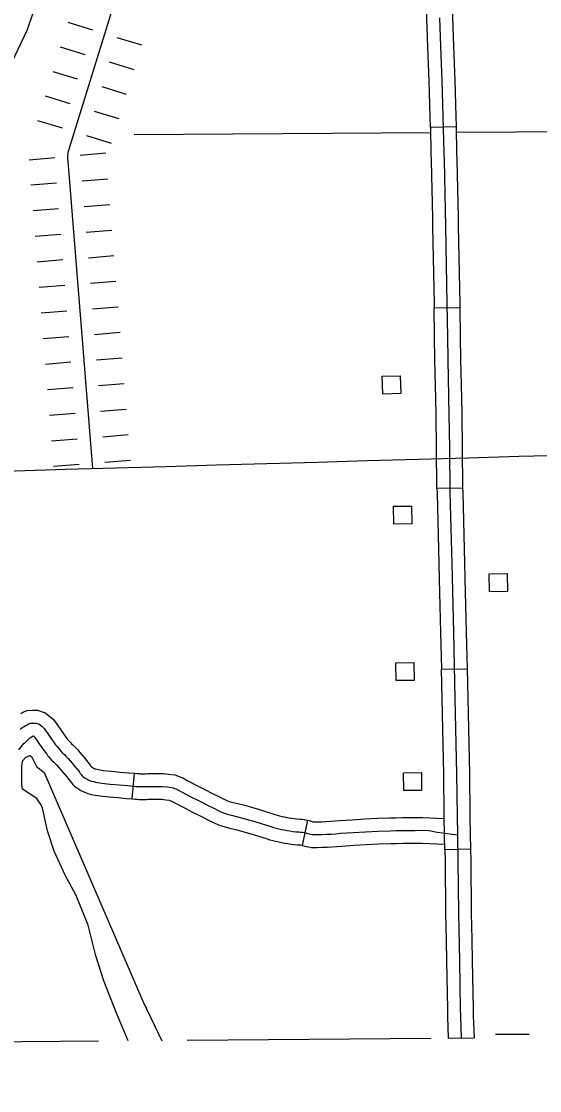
# Model space of a CAD drawing. Extents: x -19 to 366, y -4 to 359.
# Drawn here: x 164.947 to 165.52, y 173.954 to 175.138 of the extents above; entities that cross this region are included whole.
import ezdxf

# ---------------------------------------------------------------- set-up
doc = ezdxf.new("R2010")
doc.units = 0
for name, color, linetype in [('21', 7, 'Continuous'), ('R_Alt Surface', 7, 'Continuous'), ('R_Axis Annot', 7, 'Continuous'), ('R_Proposed Const Limits', 7, 'Continuous'), ('R_ROW', 7, 'Continuous'), ('R_Temp Easement', 7, 'Continuous'), ('Sheet Fence', 7, 'Continuous'), ('T_Detection Zones', 7, 'Continuous'), ('T_Indications', 7, 'Continuous'), ('T_Vehicle Path Lt Major', 7, 'Continuous')]:
    doc.layers.add(name, color=color, linetype=linetype)

msp = doc.modelspace()

# ---------------------------------------------------------------- linework, layer by layer
at = {"layer": '21'}
for points in [[(165.3466, 174.7256), (165.346, 174.7453), (165.3658, 174.7458), (165.3664, 174.7261)], [(165.3588, 174.5816), (165.3585, 174.6013), (165.3783, 174.6016), (165.3786, 174.5819)], [(165.4647, 174.5067), (165.4644, 174.5265), (165.4842, 174.5268), (165.4845, 174.507)], [(165.3613, 174.4083), (165.361, 174.428), (165.3808, 174.4283), (165.3811, 174.4086)], [(165.3697, 174.2865), (165.3694, 174.3062), (165.3892, 174.3065), (165.3895, 174.2868)]]:
    msp.add_lwpolyline(points, close=True, dxfattribs=at)
at = {"layer": 'R_Alt Surface'}
for points in [[(165.0318, 174.009), (164.4356, 174.0038), (163.2945, 173.9929)], [(165.4, 174.0122), (165.1302, 174.0098)]]:
    msp.add_lwpolyline(points, dxfattribs=at)
at = {"layer": 'R_Axis Annot'}
for points in [[(165.4276, 175.0154), (166.0953, 175.0194)], [(165.0712, 175.013), (165.3993, 175.0153)]]:
    msp.add_lwpolyline(points, dxfattribs=at)
at = {"layer": 'R_Proposed Const Limits'}
for p, q in [((164.9979, 175.1372), (165.0251, 175.1288)), ((164.9979, 175.1372), (165.0251, 175.1288)), ((165.0522, 175.1205), (165.0794, 175.1121)), ((165.0522, 175.1205), (165.0794, 175.1121)), ((164.9895, 175.1101), (165.0167, 175.1017)), ((165.0438, 175.0933), (165.071, 175.085)), ((164.9812, 175.0829), (165.0083, 175.0745)), ((165.0355, 175.0662), (165.0626, 175.0578)), ((164.9728, 175.0558), (165, 175.0474)), ((164.9728, 175.0558), (165, 175.0474)), ((165.0271, 175.039), (165.0543, 175.0307)), ((165.0271, 175.039), (165.0543, 175.0307)), ((164.9644, 175.0286), (164.9916, 175.0202)), ((165.0187, 175.0119), (165.0459, 175.0035)), ((164.9551, 174.9848), (164.9834, 174.9875)), ((165.0117, 174.9901), (165.04, 174.9928)), ((165.0138, 174.9616), (165.0422, 174.9639)), ((165.0138, 174.9616), (165.0422, 174.9639)), ((164.9572, 174.9571), (164.9855, 174.9593)), ((164.9572, 174.9571), (164.9855, 174.9593)), ((164.9595, 174.9287), (164.9878, 174.931)), ((165.0161, 174.9333), (165.0444, 174.9356)), ((164.9617, 174.9004), (164.9901, 174.9027)), ((165.0184, 174.905), (165.0467, 174.9072)), ((165.0207, 174.8766), (165.049, 174.8789)), ((165.0207, 174.8766), (165.049, 174.8789)), ((164.964, 174.8721), (164.9923, 174.8744)), ((164.964, 174.8721), (164.9923, 174.8744)), ((164.9663, 174.8438), (164.9946, 174.8461)), ((165.0229, 174.8483), (165.0512, 174.8506)), ((164.9686, 174.8155), (164.9969, 174.8177)), ((165.0252, 174.82), (165.0535, 174.8223)), ((165.0275, 174.7917), (165.0558, 174.794)), ((165.0275, 174.7917), (165.0558, 174.794)), ((164.9708, 174.7871), (164.9992, 174.7894)), ((164.9708, 174.7871), (164.9992, 174.7894)), ((164.9731, 174.7588), (165.0014, 174.7611)), ((165.0298, 174.7634), (165.0581, 174.7656)), ((165.032, 174.7351), (165.0603, 174.7373)), ((164.9754, 174.7305), (165.0037, 174.7328)), ((164.9777, 174.7022), (165.006, 174.7045)), ((164.9777, 174.7022), (165.006, 174.7045)), ((165.0343, 174.7067), (165.0626, 174.709)), ((165.0343, 174.7067), (165.0626, 174.709)), ((164.9799, 174.6739), (165.0083, 174.6761)), ((165.0366, 174.6784), (165.0649, 174.6807)), ((165.0389, 174.6501), (165.0672, 174.6524)), ((164.9822, 174.6456), (165.0105, 174.6478))]:
    msp.add_line(p, q, dxfattribs=at)
msp.add_lwpolyline([(165.0819, 175.2649), (164.9999, 174.9989), (164.9988, 174.9954), (164.998, 174.993), (164.9975, 174.9895), (164.9977, 174.9867), (164.9978, 174.9833), (165.0252, 174.6431)], dxfattribs=at)
at = {"layer": 'R_ROW'}
for p, q in [((165.396, 175.1205), (165.396, 175.1205)), ((165.4276, 175.0214), (165.3992, 175.0207)), ((165.4033, 174.8209), (165.4317, 174.8213)), ((165.4051, 174.7208), (165.4051, 174.7208)), ((165.4349, 174.6213), (165.4065, 174.621)), ((165.4114, 174.4209), (165.4398, 174.4215)), ((165.4436, 174.2215), (165.4152, 174.2209))]:
    msp.add_line(p, q, dxfattribs=at)
for points in [[(165.396, 175.1205), (165.3952, 175.1416), (165.3942, 175.1721), (165.3936, 175.1951), (165.3929, 175.2181), (165.3928, 175.2204)], [(165.4212, 175.2215), (165.4213, 175.2191), (165.422, 175.1959), (165.4226, 175.1729), (165.4236, 175.1426), (165.4243, 175.1215)], [(165.4094, 175.1421), (165.4105, 175.1103), (165.412, 175.0725), (165.4131, 175.033), (165.414, 174.9926), (165.4143, 174.9841), (165.4158, 174.9112), (165.4175, 174.8253), (165.418, 174.789), (165.4185, 174.7633), (165.4197, 174.7024), (165.4202, 174.6659), (165.4208, 174.6162), (165.4228, 174.5381), (165.4247, 174.4617), (165.4264, 174.3886), (165.4282, 174.3052), (165.4287, 174.2586), (165.4291, 174.2374)], [(165.3992, 175.0207), (165.3989, 175.0326), (165.3978, 175.072), (165.3963, 175.1098), (165.396, 175.1205)], [(165.4243, 175.1215), (165.4247, 175.1108), (165.4262, 175.0729), (165.4273, 175.0334), (165.4276, 175.0214)], [(165.3992, 175.0207), (165.3998, 174.9922), (165.4001, 174.9838), (165.4014, 174.9208)], [(165.4276, 175.0214), (165.4282, 174.9929), (165.4285, 174.9845), (165.4298, 174.9214)], [(165.4014, 174.9208), (165.4016, 174.9109), (165.4033, 174.8251), (165.4033, 174.8209)], [(165.4298, 174.9214), (165.43, 174.9114), (165.4317, 174.8256), (165.4317, 174.8213)], [(165.4051, 174.7208), (165.4043, 174.7631), (165.4038, 174.7888), (165.4033, 174.8209)], [(165.4317, 174.8213), (165.4322, 174.7893), (165.4327, 174.7636), (165.4335, 174.7214)], [(165.4065, 174.621), (165.406, 174.6658), (165.4055, 174.7021), (165.4051, 174.7208)], [(165.4335, 174.7214), (165.4339, 174.7026), (165.4344, 174.6661), (165.4349, 174.6213)], [(165.4065, 174.621), (165.4066, 174.6159), (165.4086, 174.5378), (165.409, 174.5208)], [(165.4349, 174.6213), (165.435, 174.6165), (165.437, 174.5385), (165.4374, 174.5215)], [(165.4374, 174.5215), (165.4389, 174.462), (165.4398, 174.4215)], [(165.409, 174.5208), (165.4105, 174.4614), (165.4114, 174.4209)], [(165.4136, 174.3209), (165.4122, 174.3883), (165.4114, 174.4209)], [(165.4398, 174.4215), (165.4406, 174.3889), (165.442, 174.3215)], [(165.4152, 174.2209), (165.4149, 174.2371), (165.4145, 174.2583), (165.414, 174.305), (165.4136, 174.3209)], [(165.442, 174.3215), (165.4424, 174.3054), (165.4429, 174.2588), (165.4433, 174.2377), (165.4436, 174.2215)], [(165.4291, 174.2374), (165.4297, 174.2088), (165.4303, 174.151), (165.4314, 174.0977), (165.4322, 174.045), (165.4324, 174.0369), (165.4332, 174.0125)], [(165.4152, 174.2209), (165.4155, 174.2085), (165.4161, 174.1508), (165.4167, 174.1209)], [(165.4436, 174.2215), (165.4439, 174.209), (165.4445, 174.1512), (165.4451, 174.1215)], [(165.4167, 174.1209), (165.4172, 174.0975), (165.418, 174.0448), (165.4181, 174.0365), (165.419, 174.0123), (165.4475, 174.0126)], [(165.4451, 174.1215), (165.4456, 174.098), (165.4464, 174.0452), (165.4466, 174.0372), (165.4475, 174.0126)]]:
    msp.add_lwpolyline(points, dxfattribs=at)
at = {"layer": 'R_Temp Easement'}
for points in [[(165.0379, 174.076), (165.0291, 174.1035), (165.0203, 174.1376), (165.0073, 174.1704), (164.9949, 174.193), (164.9828, 174.2194), (164.9756, 174.2421), (164.9699, 174.267), (164.968, 174.2712), (164.9637, 174.2776), (164.9477, 174.288), (164.9469, 174.2929), (164.9469, 174.3138), (164.948, 174.3198), (164.9513, 174.3233), (164.9558, 174.3253), (164.9577, 174.3242), (164.9632, 174.3132), (164.9716, 174.3065), (165.0808, 174.0535), (165.102, 174.0096)], [(165.0648, 174.0093), (165.0518, 174.0402), (165.0379, 174.076)]]:
    msp.add_lwpolyline(points, dxfattribs=at)
at = {"layer": 'Sheet Fence'}
for points in [[(168.7902, 2.2442), (168.5607, 10.8615), (168.3304, 19.479), (168.0993, 28.0965), (167.8673, 36.7142), (167.6346, 45.3321), (167.4011, 53.95), (167.1668, 62.5681), (166.9316, 71.1863), (166.6957, 79.8047), (166.459, 88.4232), (166.2215, 97.0418), (165.9832, 105.6605), (165.7441, 114.2794), (165.5043, 122.8984), (165.2636, 131.5176), (165.0221, 140.1368), (164.7799, 148.7563), (164.5369, 157.3758), (164.2931, 165.9955), (164.0485, 174.6153), (163.8031, 183.2352), (163.5569, 191.8553), (163.31, 200.4755), (163.0623, 209.0959), (162.8138, 217.7164), (162.5645, 226.337), (162.3145, 234.9577), (162.0637, 243.5786), (161.8121, 252.1997), (161.5597, 260.8208), (161.3066, 269.4421), (161.0527, 278.0636), (160.798, 286.6851), (160.5426, 295.3068), (160.2864, 303.9287), (160.0294, 312.5507), (159.7717, 321.1728), (159.5132, 329.7951), (159.2539, 338.4175), (158.9939, 347.04)], [(0, 172.2839), (7.1335, 172.2883), (14.267, 172.3015), (21.4005, 172.3236), (28.5339, 172.3544), (35.6673, 172.3941), (42.8006, 172.4426), (49.9339, 172.4999), (57.0671, 172.566), (64.2002, 172.6409), (71.3332, 172.7246), (78.4661, 172.8172), (85.5989, 172.9186), (92.7315, 173.0287), (99.8641, 173.1477), (106.9964, 173.2755), (114.1286, 173.4122), (121.2606, 173.5576), (128.3925, 173.7119), (135.5241, 173.8749), (142.6555, 174.0468), (149.7867, 174.2275), (156.9177, 174.417), (164.0485, 174.6153), (171.179, 174.8224), (178.3092, 175.0383), (185.4392, 175.2631), (192.5688, 175.4966), (199.6982, 175.739), (206.8273, 175.9902), (213.9561, 176.2502), (221.0845, 176.5189), (228.2126, 176.7965), (235.3404, 177.083), (242.4677, 177.3782), (249.5948, 177.6822), (256.7214, 177.995), (263.8476, 178.3167), (270.9735, 178.6471), (278.0989, 178.9863), (285.2239, 179.3344), (292.3485, 179.6912), (299.4726, 180.0569), (306.5963, 180.4314), (313.7195, 180.8146), (320.8422, 181.2067), (327.9644, 181.6076), (335.0862, 182.0172), (342.2074, 182.4357)]]:
    msp.add_spline(points, degree=3, dxfattribs=at)
at = {"layer": 'T_Detection Zones'}
msp.add_lwpolyline([(165.5086, 174.0165), (165.4711, 174.0163)], dxfattribs=at)
at = {"layer": 'T_Indications'}
for p, q in [((165.0691, 174.2774), (165.0716, 174.3057)), ((165.2577, 174.2258), (165.2637, 174.2536))]:
    msp.add_line(p, q, dxfattribs=at)
for points in [[(164.9461, 174.372), (164.9483, 174.3732), (164.9528, 174.3751), (164.9589, 174.3754), (164.9645, 174.3754), (164.9729, 174.3728), (164.9793, 174.368), (164.982, 174.3651), (164.984, 174.3626), (164.9858, 174.3601), (164.9873, 174.3578), (164.9893, 174.3548), (164.9914, 174.3518), (164.9935, 174.3489), (164.9959, 174.3458), (164.9973, 174.3439), (164.9979, 174.3431)], [(164.9453, 174.3543), (164.9467, 174.3555), (164.9482, 174.3566), (164.9497, 174.3576), (164.9512, 174.3586), (164.9528, 174.3595), (164.9544, 174.3603), (164.9561, 174.3611), (164.9592, 174.3612), (164.9624, 174.3612), (164.9663, 174.36), (164.9697, 174.3574), (164.9713, 174.3557), (164.9727, 174.3539), (164.9741, 174.352), (164.9754, 174.3501), (164.9775, 174.3468), (164.9798, 174.3436), (164.9821, 174.3404), (164.9845, 174.3373), (164.986, 174.3353)], [(164.9438, 174.3318), (164.9468, 174.3355), (164.9493, 174.3386), (164.9511, 174.3403), (164.9536, 174.3426), (164.9548, 174.3437), (164.9556, 174.3444), (164.9566, 174.3451), (164.9575, 174.3458), (164.9585, 174.3464), (164.9595, 174.347), (164.9596, 174.347), (164.9599, 174.347), (164.9601, 174.3469), (164.9605, 174.3464), (164.9615, 174.3452), (164.9624, 174.344), (164.9635, 174.3423), (164.9658, 174.3388), (164.9683, 174.3353), (164.9708, 174.3319), (164.9731, 174.3288), (164.9746, 174.3267), (164.9756, 174.3255)], [(164.986, 174.3353), (164.9875, 174.3334), (164.989, 174.3316), (164.9907, 174.3298), (164.9923, 174.3281), (164.9941, 174.3264), (164.9958, 174.3248), (164.9983, 174.3221), (165.0007, 174.3193), (165.0031, 174.3166), (165.0054, 174.3137), (165.0077, 174.3109), (165.01, 174.308), (165.0108, 174.3068), (165.0116, 174.3056), (165.0126, 174.3044), (165.0136, 174.3033), (165.0147, 174.3023), (165.0158, 174.3013), (165.0173, 174.3004), (165.0189, 174.2994), (165.0205, 174.2985), (165.0221, 174.2977), (165.0242, 174.297), (165.0264, 174.2964), (165.0287, 174.2958), (165.0309, 174.2954), (165.0332, 174.295), (165.0354, 174.2947), (165.045, 174.2938), (165.0546, 174.293), (165.0641, 174.2921), (165.0737, 174.2912), (165.0758, 174.2911), (165.0771, 174.291), (165.0779, 174.291), (165.0801, 174.2909), (165.0822, 174.2909), (165.0844, 174.291), (165.0867, 174.2911), (165.0889, 174.2911), (165.0911, 174.2911), (165.1027, 174.2911), (165.1079, 174.2906), (165.1131, 174.29), (165.1146, 174.2894), (165.1161, 174.2889), (165.1175, 174.2883), (165.1189, 174.2877), (165.1244, 174.2849), (165.1335, 174.2801), (165.1426, 174.2754), (165.1517, 174.2707), (165.1609, 174.2662), (165.1636, 174.2647), (165.1665, 174.2633), (165.1693, 174.2621), (165.1723, 174.2611), (165.1757, 174.2601), (165.1791, 174.2592), (165.1886, 174.2569), (165.2059, 174.2519), (165.2228, 174.2466), (165.2256, 174.2457), (165.2285, 174.2449), (165.2314, 174.2442), (165.2343, 174.2435), (165.2373, 174.2429), (165.2403, 174.2424), (165.2436, 174.2419), (165.2469, 174.2414), (165.2502, 174.241), (165.2535, 174.2408), (165.2555, 174.2406), (165.2575, 174.2403), (165.2594, 174.24), (165.2614, 174.2396), (165.2631, 174.239), (165.2649, 174.2385), (165.2667, 174.2381), (165.2686, 174.2378), (165.2738, 174.2378), (165.279, 174.2379), (165.2842, 174.2381), (165.2894, 174.2384), (165.2946, 174.2387), (165.2998, 174.2392), (165.3136, 174.2401), (165.3274, 174.2409), (165.3411, 174.2416), (165.3549, 174.242), (165.3618, 174.2423), (165.3687, 174.2424), (165.3756, 174.2425), (165.3825, 174.2425), (165.3902, 174.2426), (165.398, 174.2422), (165.4067, 174.2405), (165.4156, 174.2394), (165.4291, 174.2374)], [(164.9979, 174.3431), (164.9984, 174.3424), (164.9997, 174.341), (165.0009, 174.3396), (165.0022, 174.3383), (165.0039, 174.3367), (165.0061, 174.3346), (165.0089, 174.3315), (165.0114, 174.3287), (165.0139, 174.3257), (165.0164, 174.3227), (165.0188, 174.3197), (165.0216, 174.3162), (165.0225, 174.3148), (165.0228, 174.3143), (165.0232, 174.3138), (165.0237, 174.3133), (165.0242, 174.3128), (165.0243, 174.3127), (165.0248, 174.3124), (165.0259, 174.3118), (165.0271, 174.3111), (165.0275, 174.3109), (165.0284, 174.3106), (165.0301, 174.3101), (165.0318, 174.3097), (165.0335, 174.3094), (165.0352, 174.3091), (165.037, 174.3088), (165.0463, 174.308), (165.0558, 174.3071), (165.0654, 174.3062), (165.0716, 174.3057)], [(164.9756, 174.3255), (164.9765, 174.3244), (164.9784, 174.3221), (164.9804, 174.32), (164.9825, 174.3179), (164.9844, 174.3161), (164.9856, 174.3149), (164.9876, 174.3126), (164.99, 174.31), (164.9922, 174.3074), (164.9944, 174.3047), (164.9966, 174.302), (164.9984, 174.2998), (164.999, 174.2988), (165.0004, 174.2968), (165.0019, 174.295), (165.0034, 174.2934), (165.0051, 174.2918), (165.0072, 174.29), (165.0098, 174.2883), (165.0118, 174.2871), (165.0139, 174.286), (165.0166, 174.2846), (165.0201, 174.2834), (165.0228, 174.2827), (165.0255, 174.282), (165.0283, 174.2814), (165.0311, 174.281), (165.0339, 174.2806), (165.0437, 174.2797), (165.0533, 174.2788), (165.0628, 174.2779), (165.0691, 174.2774)], [(165.0716, 174.3057), (165.0748, 174.3054), (165.0767, 174.3053), (165.0778, 174.3052), (165.0785, 174.3052), (165.0803, 174.3051), (165.082, 174.3051), (165.084, 174.3052), (165.0863, 174.3053), (165.0887, 174.3053), (165.091, 174.3053), (165.1034, 174.3053), (165.1094, 174.3047), (165.1163, 174.3039), (165.1194, 174.3028), (165.1213, 174.3021), (165.1231, 174.3014), (165.1251, 174.3005), (165.1309, 174.2975), (165.14, 174.2927), (165.149, 174.288), (165.1581, 174.2834), (165.1674, 174.2788), (165.17, 174.2774), (165.1702, 174.2773)], [(165.0691, 174.2774), (165.0725, 174.2771), (165.075, 174.2769), (165.0764, 174.2768), (165.0774, 174.2768), (165.0799, 174.2767), (165.0824, 174.2767), (165.0849, 174.2768), (165.087, 174.2769), (165.0891, 174.2769), (165.0912, 174.2769), (165.1019, 174.2769), (165.1063, 174.2764), (165.11, 174.276), (165.1108, 174.2757), (165.1119, 174.2753), (165.1128, 174.2749), (165.1178, 174.2722), (165.1269, 174.2675), (165.1361, 174.2627), (165.1453, 174.2581), (165.1544, 174.2535), (165.1572, 174.252), (165.1581, 174.2516)], [(165.1702, 174.2773), (165.1723, 174.2763), (165.1746, 174.2753), (165.1766, 174.2746), (165.1794, 174.2738), (165.1826, 174.2729), (165.1922, 174.2706), (165.21, 174.2656), (165.227, 174.2602), (165.2297, 174.2593), (165.2322, 174.2586), (165.2348, 174.258), (165.2373, 174.2574), (165.2399, 174.2569), (165.2426, 174.2564), (165.2457, 174.2559), (165.2486, 174.2555), (165.2515, 174.2552), (165.2548, 174.2549), (165.2571, 174.2547), (165.2596, 174.2544), (165.2622, 174.2539), (165.2637, 174.2536)], [(165.1581, 174.2516), (165.1607, 174.2504), (165.1641, 174.2489), (165.1679, 174.2475), (165.1719, 174.2464), (165.1756, 174.2454), (165.1849, 174.2431), (165.2019, 174.2383), (165.2185, 174.2331), (165.2216, 174.2321), (165.2248, 174.2312), (165.2281, 174.2304), (165.2314, 174.2296), (165.2347, 174.2289), (165.2379, 174.2284), (165.2414, 174.2278), (165.2451, 174.2273), (165.2488, 174.2269), (165.2523, 174.2266), (165.2539, 174.2265), (165.2553, 174.2263), (165.2567, 174.226), (165.2577, 174.2258)], [(165.2637, 174.2536), (165.2652, 174.2533), (165.2673, 174.2525), (165.2683, 174.2523), (165.2693, 174.2521), (165.2696, 174.252), (165.2737, 174.252), (165.2786, 174.2521), (165.2836, 174.2523), (165.2886, 174.2525), (165.2935, 174.2529), (165.2987, 174.2533), (165.3127, 174.2543), (165.3266, 174.2551), (165.3406, 174.2558), (165.3544, 174.2562), (165.3598, 174.2564)], [(165.3598, 174.2564), (165.3614, 174.2565), (165.3685, 174.2566), (165.3755, 174.2567), (165.3824, 174.2567), (165.3905, 174.2568), (165.4145, 174.2556)], [(165.2576, 174.2258), (165.259, 174.2254), (165.2616, 174.2247), (165.2642, 174.2241), (165.2675, 174.2236), (165.2739, 174.2236), (165.2794, 174.2237), (165.2848, 174.2239), (165.2903, 174.2242), (165.2958, 174.2246), (165.301, 174.225), (165.3145, 174.226), (165.3281, 174.2268), (165.3417, 174.2274), (165.3554, 174.2278), (165.3609, 174.228)], [(165.3609, 174.228), (165.3622, 174.2281), (165.3689, 174.2282), (165.3756, 174.2283), (165.3826, 174.2282), (165.39, 174.2284), (165.4151, 174.2271)]]:
    msp.add_lwpolyline(points, dxfattribs=at)
at = {"layer": 'T_Vehicle Path Lt Major'}
msp.add_lwpolyline([(164.862, 175.1431), (164.8795, 175.1114), (164.8855, 175.0905), (164.8854, 175.0823), (164.8793, 175.0486), (164.8792, 175.0304), (164.883, 175.0165), (164.8869, 175.012), (164.8913, 175.0104), (164.9011, 175.0139), (164.9037, 175.0136), (164.9054, 175.0144), (164.9081, 175.0189), (164.9181, 175.054), (164.9396, 175.1005), (164.9535, 175.1294), (164.9657, 175.1667)], dxfattribs=at)

doc.saveas('drawing.dxf')
